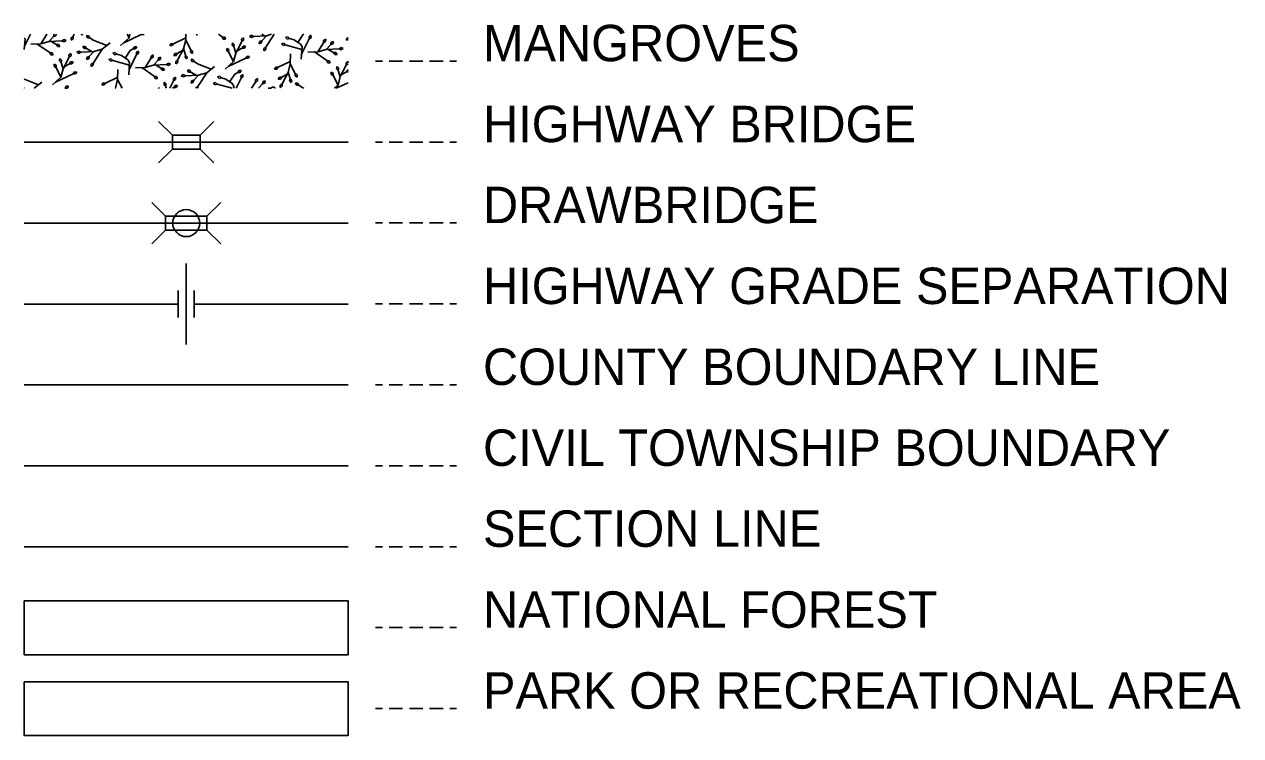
# Model space of a CAD drawing. Extents: x 380424 to 701066, y 1117407 to 1412949.
# Drawn here: x 473505 to 496047, y 1144460 to 1157645 of the extents above; entities that cross this region are included whole.
import ezdxf

# ---------------------------------------------------------------- set-up
doc = ezdxf.new("R2010")
doc.units = 0
doc.layers.add('Legend', color=7, linetype='Continuous')

msp = doc.modelspace()

# ---------------------------------------------------------------- linework, layer by layer
at = {"layer": 'Legend'}
for p, q in [((473514, 1157328), (473505, 1157331)), ((473508, 1157237), (473618, 1157460)), ((473915, 1157452), (473808, 1157284)), ((473931, 1157460), (473915, 1157452)), ((473915, 1157452), (473915, 1157460)), ((474047, 1157419), (473962, 1157327)), ((474101, 1157271), (474000, 1157329)), ((474047, 1157419), (474057, 1157460)), ((474089, 1157432), (474047, 1157419)), ((474095, 1157460), (474089, 1157432)), ((474203, 1157339), (474240, 1157362)), ((474242, 1157319), (474203, 1157339)), ((474240, 1157362), (474278, 1157342)), ((474278, 1157342), (474242, 1157319)), ((474373, 1157394), (474410, 1157418)), ((474375, 1157351), (474373, 1157394)), ((474412, 1157374), (474375, 1157351)), ((474410, 1157418), (474412, 1157374)), ((474579, 1157441), (474559, 1157460)), ((474583, 1157460), (474579, 1157441)), ((474657, 1157435), (474701, 1157432)), ((474676, 1157396), (474657, 1157435)), ((474719, 1157392), (474676, 1157396)), ((474701, 1157432), (474719, 1157392)), ((474719, 1157392), (474781, 1157349)), ((474781, 1157349), (475032, 1157253)), ((475672, 1157457), (475346, 1157304)), ((475412, 1157460), (475446, 1157394)), ((475672, 1157457), (475674, 1157460)), ((475715, 1157453), (475672, 1157457)), ((475720, 1157460), (475715, 1157453)), ((476270, 1157286), (476497, 1157392)), ((476588, 1157173), (476496, 1157350)), ((477174, 1157411), (477104, 1157460)), ((477193, 1157371), (477174, 1157411)), ((477174, 1157411), (477218, 1157407)), ((477236, 1157368), (477193, 1157371)), ((477218, 1157407), (477236, 1157368)), ((477531, 1157369), (477567, 1157392)), ((477533, 1157326), (477531, 1157369)), ((477569, 1157349), (477533, 1157326)), ((477567, 1157392), (477569, 1157349)), ((477677, 1157418), (477713, 1157441)), ((477715, 1157398), (477677, 1157418)), ((477713, 1157441), (477752, 1157421)), ((477752, 1157421), (477715, 1157398)), ((477857, 1157286), (477866, 1157328)), ((477866, 1157328), (477908, 1157341)), ((477908, 1157341), (477898, 1157299)), ((477905, 1157460), (477954, 1157431)), ((477908, 1157341), (477993, 1157433)), ((477983, 1157219), (478137, 1157460)), ((478347, 1157399), (478389, 1157410)), ((478378, 1157368), (478347, 1157399)), ((478419, 1157380), (478378, 1157368)), ((478389, 1157410), (478419, 1157380)), ((478644, 1157090), (478784, 1157373)), ((478781, 1157417), (478817, 1157441)), ((478784, 1157373), (478781, 1157417)), ((478820, 1157397), (478784, 1157373)), ((478817, 1157441), (478820, 1157397)), ((479050, 1157304), (479052, 1157347)), ((479052, 1157347), (479091, 1157367)), ((479091, 1157367), (479089, 1157324)), ((479192, 1157313), (479233, 1157326)), ((479233, 1157326), (479224, 1157284)), ((479472, 1157355), (479494, 1157393)), ((479505, 1157355), (479472, 1157355)), ((479494, 1157393), (479505, 1157393)), ((473976, 1157120), (473745, 1157280)), ((473994, 1157081), (473976, 1157120)), ((473976, 1157120), (474019, 1157116)), ((474019, 1157116), (474037, 1157077)), ((474123, 1157233), (474101, 1157271)), ((474101, 1157271), (474144, 1157271)), ((474166, 1157233), (474123, 1157233)), ((474144, 1157271), (474166, 1157233)), ((474332, 1157078), (474368, 1157102)), ((474368, 1157102), (474371, 1157058)), ((474478, 1157127), (474514, 1157150)), ((474516, 1157107), (474478, 1157127)), ((474514, 1157150), (474553, 1157131)), ((474553, 1157131), (474516, 1157107)), ((474590, 1157236), (474634, 1157236)), ((474612, 1157199), (474590, 1157236)), ((474655, 1157199), (474612, 1157199)), ((474634, 1157236), (474655, 1157199)), ((474655, 1157199), (474756, 1157141)), ((474709, 1157051), (474794, 1157143)), ((474784, 1156929), (474948, 1157186)), ((475148, 1157108), (475190, 1157120)), ((475179, 1157078), (475148, 1157108)), ((475190, 1157120), (475221, 1157089)), ((475523, 1157191), (475544, 1157229)), ((475566, 1157191), (475523, 1157191)), ((475544, 1157229), (475587, 1157229)), ((475587, 1157229), (475566, 1157191)), ((475582, 1157126), (475618, 1157150)), ((475585, 1157083), (475582, 1157126)), ((475621, 1157107), (475585, 1157083)), ((475618, 1157150), (475621, 1157107)), ((476202, 1157254), (476227, 1157290)), ((476246, 1157251), (476202, 1157254)), ((476227, 1157290), (476270, 1157286)), ((476270, 1157286), (476246, 1157251)), ((476273, 1157065), (476295, 1157102)), ((476295, 1157102), (476338, 1157102)), ((476338, 1157102), (476317, 1157065)), ((476338, 1157102), (476439, 1157160)), ((476493, 1157074), (476456, 1157194)), ((476586, 1157129), (476588, 1157173)), ((476622, 1157106), (476586, 1157129)), ((476588, 1157173), (476624, 1157149)), ((476624, 1157149), (476622, 1157106)), ((477255, 1157156), (477257, 1157199)), ((477291, 1157132), (477255, 1157156)), ((477257, 1157199), (477293, 1157176)), ((477293, 1157176), (477291, 1157132)), ((477291, 1157132), (477383, 1156955)), ((477354, 1157260), (477363, 1157302)), ((477386, 1157231), (477354, 1157260)), ((477363, 1157302), (477395, 1157273)), ((477395, 1157273), (477386, 1157231)), ((477386, 1157231), (477423, 1157111)), ((477541, 1157203), (477440, 1157145)), ((477541, 1157203), (477562, 1157240)), ((477584, 1157203), (477541, 1157203)), ((477562, 1157240), (477606, 1157240)), ((477606, 1157240), (477584, 1157203)), ((477898, 1157299), (477857, 1157286)), ((477942, 1157156), (477944, 1157199)), ((477981, 1157176), (477942, 1157156)), ((477944, 1157199), (477983, 1157219)), ((477983, 1157219), (477981, 1157176)), ((478270, 1157282), (478312, 1157294)), ((478301, 1157252), (478270, 1157282)), ((478342, 1157263), (478301, 1157252)), ((478312, 1157294), (478342, 1157263)), ((478650, 1157181), (478342, 1157263)), ((479111, 1156972), (478880, 1157133)), ((479050, 1157304), (478943, 1157136)), ((479089, 1157324), (479050, 1157304)), ((479183, 1157271), (479098, 1157179)), ((479236, 1157123), (479136, 1157181)), ((479183, 1157271), (479192, 1157313)), ((479224, 1157284), (479183, 1157271)), ((479258, 1157086), (479236, 1157123)), ((479236, 1157123), (479279, 1157123)), ((479279, 1157123), (479301, 1157086)), ((479339, 1157191), (479375, 1157215)), ((479377, 1157171), (479339, 1157191)), ((479375, 1157215), (479414, 1157195)), ((479414, 1157195), (479377, 1157171)), ((474037, 1157077), (473994, 1157081)), ((474056, 1156865), (474058, 1156908)), ((474058, 1156908), (474094, 1156885)), ((474094, 1156885), (474092, 1156842)), ((474155, 1156969), (474164, 1157011)), ((474187, 1156940), (474155, 1156969)), ((474164, 1157011), (474196, 1156982)), ((474196, 1156982), (474187, 1156940)), ((474187, 1156940), (474224, 1156820)), ((474342, 1156912), (474241, 1156854)), ((474334, 1157035), (474332, 1157078)), ((474371, 1157058), (474334, 1157035)), ((474342, 1156912), (474363, 1156950)), ((474385, 1156912), (474342, 1156912)), ((474363, 1156950), (474407, 1156950)), ((474407, 1156950), (474385, 1156912)), ((474658, 1156995), (474667, 1157038)), ((474699, 1157008), (474658, 1156995)), ((474667, 1157038), (474709, 1157051)), ((474709, 1157051), (474699, 1157008)), ((474743, 1156865), (474745, 1156909)), ((474782, 1156885), (474743, 1156865)), ((474745, 1156909), (474784, 1156929)), ((474784, 1156929), (474782, 1156885)), ((475071, 1156992), (475113, 1157003)), ((475102, 1156961), (475071, 1156992)), ((475144, 1156972), (475102, 1156961)), ((475113, 1157003), (475144, 1156972)), ((475451, 1156890), (475144, 1156972)), ((475221, 1157089), (475179, 1157078)), ((475445, 1156799), (475585, 1157083)), ((475851, 1157013), (475744, 1156846)), ((475851, 1157013), (475853, 1157057)), ((475890, 1157033), (475851, 1157013)), ((475853, 1157057), (475892, 1157077)), ((475892, 1157077), (475890, 1157033)), ((475984, 1156981), (475899, 1156888)), ((476037, 1156833), (475937, 1156891)), ((475984, 1156981), (475993, 1157023)), ((476025, 1156993), (475984, 1156981)), ((475993, 1157023), (476035, 1157036)), ((476035, 1157036), (476025, 1156993)), ((476140, 1156901), (476176, 1156924)), ((476178, 1156881), (476140, 1156901)), ((476176, 1156924), (476215, 1156904)), ((476215, 1156904), (476178, 1156881)), ((476317, 1157065), (476273, 1157065)), ((476310, 1156956), (476346, 1156979)), ((476312, 1156913), (476310, 1156956)), ((476348, 1156936), (476312, 1156913)), ((476346, 1156979), (476348, 1156936)), ((476484, 1157032), (476493, 1157074)), ((476516, 1157003), (476484, 1157032)), ((476493, 1157074), (476525, 1157045)), ((476525, 1157045), (476516, 1157003)), ((476594, 1156997), (476637, 1156993)), ((476612, 1156958), (476594, 1156997)), ((476655, 1156954), (476612, 1156958)), ((476637, 1156993), (476655, 1156954)), ((476655, 1156954), (476717, 1156911)), ((476717, 1156911), (476968, 1156815)), ((477609, 1157019), (477282, 1156866)), ((477609, 1157019), (477633, 1157054)), ((477652, 1157015), (477609, 1157019)), ((477633, 1157054), (477676, 1157051)), ((477676, 1157051), (477652, 1157015)), ((478207, 1156848), (478434, 1156954)), ((478524, 1156734), (478433, 1156911)), ((479129, 1156933), (479111, 1156972)), ((479111, 1156972), (479154, 1156969)), ((479172, 1156930), (479129, 1156933)), ((479154, 1156969), (479172, 1156930)), ((479301, 1157086), (479258, 1157086)), ((479467, 1156931), (479504, 1156954)), ((479469, 1156887), (479467, 1156931)), ((479505, 1156910), (479469, 1156887)), ((479504, 1156954), (479505, 1156928)), ((474092, 1156842), (474056, 1156865)), ((474410, 1156728), (474083, 1156575)), ((474092, 1156842), (474184, 1156665)), ((474410, 1156728), (474434, 1156764)), ((474453, 1156725), (474410, 1156728)), ((474434, 1156764), (474478, 1156760)), ((474478, 1156760), (474453, 1156725)), ((475008, 1156557), (475235, 1156664)), ((475912, 1156682), (475682, 1156842)), ((475930, 1156643), (475912, 1156682)), ((475912, 1156682), (475955, 1156678)), ((475955, 1156678), (475973, 1156639)), ((476059, 1156795), (476037, 1156833)), ((476037, 1156833), (476081, 1156833)), ((476102, 1156795), (476059, 1156795)), ((476081, 1156833), (476102, 1156795)), ((476268, 1156640), (476305, 1156663)), ((476305, 1156663), (476307, 1156620)), ((476414, 1156689), (476451, 1156712)), ((476453, 1156669), (476414, 1156689)), ((476451, 1156712), (476489, 1156692)), ((476489, 1156692), (476453, 1156669)), ((476527, 1156798), (476570, 1156798)), ((476548, 1156760), (476527, 1156798)), ((476592, 1156760), (476548, 1156760)), ((476570, 1156798), (476592, 1156760)), ((476592, 1156760), (476692, 1156702)), ((476645, 1156612), (476730, 1156705)), ((476720, 1156490), (476885, 1156747)), ((477085, 1156670), (477126, 1156681)), ((477115, 1156639), (477085, 1156670)), ((477157, 1156651), (477115, 1156639)), ((477126, 1156681), (477157, 1156651)), ((477459, 1156753), (477481, 1156790)), ((477502, 1156753), (477459, 1156753)), ((477481, 1156790), (477524, 1156790)), ((477524, 1156790), (477502, 1156753)), ((477519, 1156688), (477555, 1156712)), ((477521, 1156645), (477519, 1156688)), ((477557, 1156669), (477521, 1156645)), ((477555, 1156712), (477557, 1156669)), ((478139, 1156816), (478164, 1156851)), ((478182, 1156812), (478139, 1156816)), ((478164, 1156851), (478207, 1156848)), ((478207, 1156848), (478182, 1156812)), ((478210, 1156626), (478231, 1156664)), ((478231, 1156664), (478275, 1156664)), ((478275, 1156664), (478253, 1156626)), ((478275, 1156664), (478375, 1156722)), ((478430, 1156636), (478392, 1156756)), ((478522, 1156691), (478524, 1156734)), ((478559, 1156668), (478522, 1156691)), ((478524, 1156734), (478561, 1156711)), ((478561, 1156711), (478559, 1156668)), ((479191, 1156717), (479193, 1156761)), ((479227, 1156694), (479191, 1156717)), ((479193, 1156761), (479229, 1156737)), ((479229, 1156737), (479227, 1156694)), ((479227, 1156694), (479319, 1156517)), ((479290, 1156822), (479300, 1156864)), ((479322, 1156792), (479290, 1156822)), ((479300, 1156864), (479332, 1156835)), ((479332, 1156835), (479322, 1156792)), ((479322, 1156792), (479359, 1156673)), ((479477, 1156765), (479376, 1156707)), ((479477, 1156765), (479499, 1156802)), ((479505, 1156765), (479477, 1156765)), ((479499, 1156802), (479505, 1156802)), ((473505, 1156630), (473518, 1156621)), ((473518, 1156621), (473769, 1156524)), ((474260, 1156462), (474282, 1156500)), ((474303, 1156462), (474260, 1156462)), ((474282, 1156500), (474325, 1156500)), ((474325, 1156500), (474303, 1156462)), ((474940, 1156525), (474965, 1156561)), ((474983, 1156522), (474940, 1156525)), ((474965, 1156561), (475008, 1156557)), ((475008, 1156557), (474983, 1156522)), ((475195, 1156460), (475193, 1156465)), ((475317, 1156460), (475234, 1156621)), ((475973, 1156639), (475930, 1156643)), ((475994, 1156460), (475994, 1156470)), ((475994, 1156470), (476010, 1156460)), ((476091, 1156531), (476101, 1156573)), ((476123, 1156502), (476091, 1156531)), ((476101, 1156573), (476133, 1156544)), ((476133, 1156544), (476123, 1156502)), ((476123, 1156502), (476136, 1156460)), ((476278, 1156474), (476253, 1156460)), ((476271, 1156597), (476268, 1156640)), ((476307, 1156620), (476271, 1156597)), ((476278, 1156474), (476300, 1156511)), ((476321, 1156474), (476278, 1156474)), ((476300, 1156511), (476343, 1156511)), ((476343, 1156511), (476321, 1156474)), ((476594, 1156557), (476604, 1156600)), ((476636, 1156570), (476594, 1156557)), ((476604, 1156600), (476645, 1156612)), ((476645, 1156612), (476636, 1156570)), ((476681, 1156460), (476682, 1156470)), ((476682, 1156470), (476720, 1156490)), ((476720, 1156490), (476719, 1156460)), ((477008, 1156553), (477049, 1156565)), ((477038, 1156523), (477008, 1156553)), ((477080, 1156534), (477038, 1156523)), ((477049, 1156565), (477080, 1156534)), ((477357, 1156460), (477080, 1156534)), ((477430, 1156460), (477521, 1156645)), ((477788, 1156575), (477714, 1156460)), ((477788, 1156575), (477790, 1156618)), ((477826, 1156595), (477788, 1156575)), ((477790, 1156618), (477828, 1156638)), ((477828, 1156638), (477826, 1156595)), ((477920, 1156542), (477844, 1156460)), ((477920, 1156542), (477930, 1156585)), ((477961, 1156555), (477920, 1156542)), ((477930, 1156585), (477971, 1156597)), ((477971, 1156597), (477961, 1156555)), ((478076, 1156462), (478113, 1156486)), ((478081, 1156460), (478076, 1156462)), ((478113, 1156486), (478151, 1156466)), ((478151, 1156466), (478141, 1156460)), ((478253, 1156626), (478210, 1156626)), ((478246, 1156518), (478282, 1156541)), ((478248, 1156474), (478246, 1156518)), ((478284, 1156498), (478248, 1156474)), ((478282, 1156541), (478284, 1156498)), ((478420, 1156594), (478430, 1156636)), ((478452, 1156565), (478420, 1156594)), ((478430, 1156636), (478461, 1156607)), ((478461, 1156607), (478452, 1156565)), ((478530, 1156559), (478573, 1156555)), ((478549, 1156520), (478530, 1156559)), ((478592, 1156516), (478549, 1156520)), ((478573, 1156555), (478592, 1156516)), ((478592, 1156516), (478653, 1156473)), ((478653, 1156473), (478688, 1156460)), ((479505, 1156562), (479287, 1156460)), ((476249, 1155588), (475993, 1155844)), ((476761, 1155588), (477017, 1155844)), ((473505, 1155460), (479505, 1155460)), ((476249, 1155332), (475993, 1155076)), ((476761, 1155332), (477017, 1155076)), ((475865, 1154344), (476121, 1154088)), ((476889, 1154088), (477145, 1154344)), ((473505, 1153960), (479505, 1153960)), ((476121, 1153832), (476121, 1154088)), ((476121, 1154088), (476889, 1154088)), ((476889, 1154088), (476889, 1153832)), ((476121, 1153832), (475865, 1153576)), ((476889, 1153832), (476121, 1153832)), ((476889, 1153832), (477145, 1153576)), ((476505, 1153210), (476505, 1151710)), ((476355, 1152710), (476355, 1152210)), ((476655, 1152710), (476655, 1152210)), ((473505, 1152460), (476351, 1152460)), ((476657, 1152460), (479505, 1152460)), ((473505, 1150960), (479505, 1150960)), ((473505, 1149460), (479505, 1149460)), ((473505, 1147960), (479505, 1147960))]:
    msp.add_line(p, q, dxfattribs=at)
for points in [[(473505, 1157178), (473518, 1157373), (473505, 1157395)], [(473627, 1157276), (473808, 1157284), (473965, 1157327), (474203, 1157339)], [(474431, 1157460), (474410, 1157418)], [(475289, 1157254), (475446, 1157394), (475463, 1157460)], [(476499, 1157460), (476496, 1157349), (476455, 1157192), (476346, 1156979)], [(476702, 1157439), (476703, 1157460)], [(478088, 1157460), (477990, 1157433), (477752, 1157421)], [(478638, 1157001), (478653, 1157226), (478621, 1157280), (478505, 1157357), (478419, 1157380)], [(478575, 1157311), (478667, 1157450), (478683, 1157460)], [(475094, 1157303), (474948, 1157186), (474792, 1157142), (474553, 1157131)], [(475376, 1157020), (475468, 1157160), (475523, 1157191)], [(477225, 1156815), (477383, 1156955), (477424, 1157113), (477533, 1157326)], [(478762, 1157129), (478943, 1157136), (479100, 1157180), (479339, 1157191)], [(474026, 1156525), (474184, 1156665), (474225, 1156822), (474334, 1157035)], [(475439, 1156710), (475454, 1156935), (475423, 1156989), (475306, 1157066), (475221, 1157089)], [(475563, 1156838), (475744, 1156846), (475901, 1156889), (476140, 1156901)], [(478438, 1157100), (478433, 1156911), (478392, 1156754), (478282, 1156541)], [(479254, 1156460), (479319, 1156517), (479360, 1156675), (479469, 1156887)], [(480016, 1156963), (480141, 1156963)], [(480266, 1156963), (480516, 1156963)], [(480641, 1156963), (480891, 1156963)], [(481016, 1156963), (481266, 1156963)], [(481391, 1156963), (481516, 1156963)], [(475239, 1156810), (475234, 1156621), (475193, 1156463), (475191, 1156460)], [(477030, 1156865), (476885, 1156747), (476728, 1156704), (476489, 1156692)], [(477388, 1156460), (477390, 1156497), (477359, 1156551), (477242, 1156628), (477157, 1156651)], [(477312, 1156582), (477405, 1156722), (477459, 1156753)], [(473505, 1156467), (473509, 1156460)], [(473831, 1156574), (473690, 1156460)], [(474256, 1156460), (474260, 1156462)], [(476200, 1156460), (476271, 1156597)], [(478024, 1156460), (478076, 1156462)], [(480016, 1155463), (480141, 1155463)], [(480266, 1155463), (480516, 1155463)], [(480641, 1155463), (480891, 1155463)], [(481016, 1155463), (481266, 1155463)], [(481391, 1155463), (481516, 1155463)], [(480016, 1153963), (480141, 1153963)], [(480266, 1153963), (480516, 1153963)], [(480641, 1153963), (480891, 1153963)], [(481016, 1153963), (481266, 1153963)], [(481391, 1153963), (481516, 1153963)], [(480016, 1152463), (480141, 1152463)], [(480266, 1152463), (480516, 1152463)], [(480641, 1152463), (480891, 1152463)], [(481016, 1152463), (481266, 1152463)], [(481391, 1152463), (481516, 1152463)], [(480016, 1150963), (480141, 1150963)], [(480266, 1150963), (480516, 1150963)], [(480641, 1150963), (480891, 1150963)], [(481016, 1150963), (481266, 1150963)], [(481391, 1150963), (481516, 1150963)], [(480016, 1149463), (480141, 1149463)], [(480266, 1149463), (480516, 1149463)], [(480641, 1149463), (480891, 1149463)], [(481016, 1149463), (481266, 1149463)], [(481391, 1149463), (481516, 1149463)], [(480016, 1147963), (480141, 1147963)], [(480266, 1147963), (480516, 1147963)], [(480641, 1147963), (480891, 1147963)], [(481016, 1147963), (481266, 1147963)], [(481391, 1147963), (481516, 1147963)], [(480016, 1146463), (480141, 1146463)], [(480266, 1146463), (480516, 1146463)], [(480641, 1146463), (480891, 1146463)], [(481016, 1146463), (481266, 1146463)], [(481391, 1146463), (481516, 1146463)], [(480016, 1144963), (480141, 1144963)], [(480266, 1144963), (480516, 1144963)], [(480641, 1144963), (480891, 1144963)], [(481016, 1144963), (481266, 1144963)], [(481391, 1144963), (481516, 1144963)]]:
    msp.add_lwpolyline(points, dxfattribs=at)
for points in [[(476249, 1155588), (476761, 1155588), (476761, 1155332), (476249, 1155332)], [(473505, 1146960), (479505, 1146960), (479505, 1145960), (473505, 1145960)], [(473505, 1145460), (479505, 1145460), (479505, 1144460), (473505, 1144460)]]:
    msp.add_lwpolyline(points, close=True, dxfattribs=at)
msp.add_circle((476505, 1153960), 250, dxfattribs=at)

# ---------------------------------------------------------------- texts
for s, p in [('MANGROVES', (482005, 1156960)), ('HIGHWAY BRIDGE', (482005, 1155460)), ('DRAWBRIDGE', (482005, 1153960)), ('HIGHWAY GRADE SEPARATION', (482005, 1152460)), ('COUNTY BOUNDARY LINE', (482005, 1150960)), ('CIVIL TOWNSHIP BOUNDARY', (482005, 1149460)), ('SECTION LINE', (482005, 1147960)), ('NATIONAL FOREST', (482005, 1146460)), ('PARK OR RECREATIONAL AREA', (482005, 1144960))]:
    msp.add_text(s, height=675, dxfattribs=at).set_placement(p)

doc.saveas('drawing.dxf')
